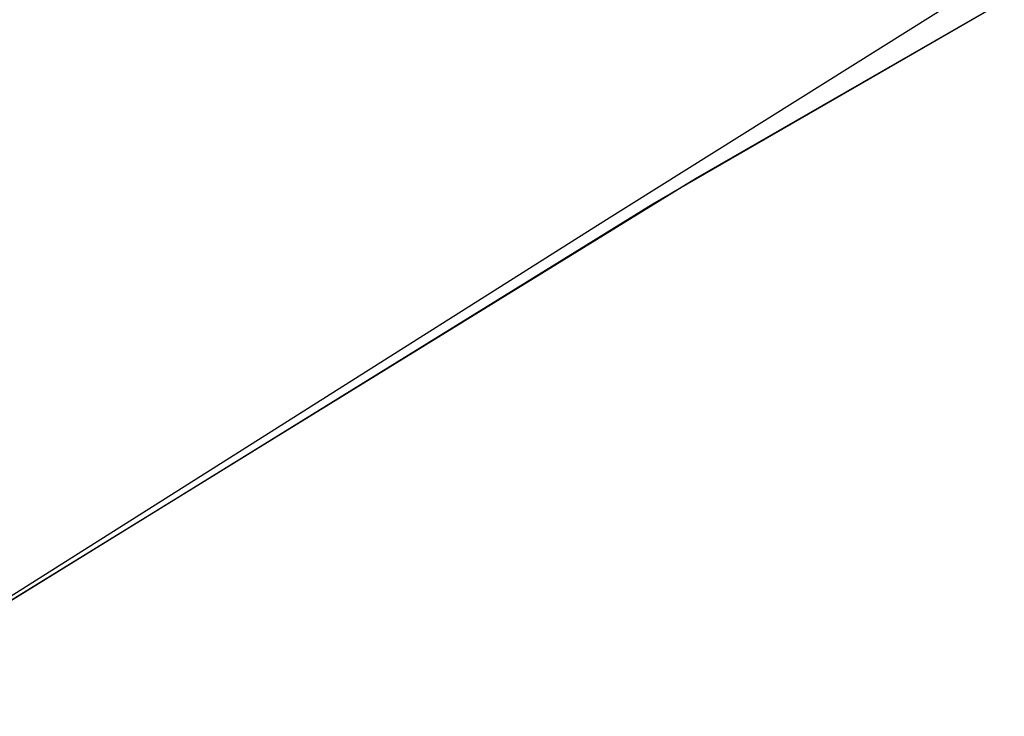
# Model space of a CAD drawing. Header units: metres. Extents: x 209848 to 209928, y 1182430 to 1182563.
# Tile 1043 of 1056: x 209854.528 to 209854.781, y 1182507.399 to 1182507.578. Entities that reach past the tile are written whole.
import ezdxf

# ---------------------------------------------------------------- set-up
doc = ezdxf.new("R2010")
doc.units = ezdxf.units.M
doc.header["$MEASUREMENT"] = 0
doc.linetypes.add('DGN Style 2', pattern=[15.036391, 9.021834, -6.014556])
doc.layers.get('0').update_dxf_attribs({"color": 254})

# ---------------------------------------------------------------- blocks, each defined once
blk = doc.blocks.new('ATTEMP')
at = {"color": 1, "linetype": 'DGN Style 2', "flags": 128}
blk.add_lwpolyline([(-9.73617, 0.00076), (-9.73226, 0.2626), (-9.72052, 0.52622), (-9.70097, 0.7906), (-9.67362, 1.05543), (-9.63847, 1.32044), (-9.59554, 1.58535), (-9.54485, 1.84988), (-9.48642, 2.11374), (-9.42029, 2.37668), (-9.34648, 2.63842), (-9.26503, 2.89869), (-9.17599, 3.15723), (-9.07941, 3.41377), (-8.97534, 3.66806), (-8.86387, 3.91985), (-8.74504, 4.16888), (-8.61895, 4.4149), (-8.48568, 4.65768), (-8.34532, 4.89697), (-8.19797, 5.13253), (-8.04374, 5.36415), (-7.88274, 5.59158), (-7.71508, 5.81461), (-7.54091, 6.03302), (-7.36034, 6.2466), (-7.17352, 6.45513), (-6.9806, 6.65842), (-6.78172, 6.85627), (-6.57705, 7.04849), (-6.37267, 7.23269), (-6.16921, 7.41482), (-5.9658, 7.59595), (-5.76245, 7.77614), (-5.55921, 7.95543), (-5.3561, 8.13385), (-5.15314, 8.31146), (-4.95034, 8.48829), (-4.74773, 8.66438), (-4.54531, 8.83977), (-4.3431, 9.01451), (-4.1411, 9.18861), (-3.93931, 9.36213), (-3.73775, 9.53508), (-3.5364, 9.70751), (-3.33528, 9.87944), (-3.13438, 10.05089), (-2.93369, 10.22191), (-2.73323, 10.3925), (-2.53298, 10.5627), (-2.33294, 10.73252), (-2.13311, 10.90199), (-1.93348, 11.07113), (-1.73405, 11.23995), (-1.53481, 11.40848), (-1.33576, 11.57673), (-1.13688, 11.74472), (-0.93819, 11.91245), (-0.73966, 12.07995), (-0.5413, 12.24723), (-0.3431, 12.4143), (-0.14505, 12.58117), (0.05285, 12.74785), (0.2506, 12.91435), (0.44822, 13.08069), (0.64571, 13.24687), (0.84307, 13.4129), (1.04031, 13.57878), (1.23743, 13.74454), (1.43443, 13.91016), (1.63133, 14.07567), (1.82813, 14.24106), (2.02482, 14.40635), (2.22142, 14.57153), (2.41793, 14.73662), (2.61435, 14.90161), (2.81069, 15.06652), (3.00695, 15.23135), (3.20313, 15.3961), (3.39923, 15.56077), (3.59527, 15.72538), (3.79124, 15.88991), (3.98715, 16.05439), (4.18299, 16.2188), (4.37877, 16.38316), (4.5745, 16.54746), (4.77018, 16.71172), (4.9658, 16.87592), (5.16138, 17.04008), (5.35691, 17.20419), (5.55239, 17.36826), (5.74783, 17.5323), (5.94323, 17.69629), (6.13859, 17.86025), (6.33392, 18.02418), (6.52921, 18.18807), (6.72446, 18.35193), (6.91969, 18.51577), (7.11488, 18.67957), (7.31004, 18.84335), (7.50518, 19.0071), (7.70029, 19.17083), (7.89537, 19.33454), (8.09043, 19.49823), (8.28546, 19.66189), (8.48048, 19.82554), (8.67547, 19.98917), (8.87044, 20.15278), (9.0654, 20.31637), (9.26033, 20.47994), (9.45525, 20.64351), (9.65015, 20.80705), (9.84504, 20.97059), (10.03991, 21.13411), (10.23476, 21.29761), (10.42961, 21.46111), (10.62443, 21.62459), (10.81925, 21.78807), (11.01406, 21.95153), (11.20885, 22.11498), (11.40363, 22.27843), (11.5984, 22.44186), (11.79317, 22.60529), (11.98792, 22.76871), (12.18266, 22.93212), (12.3774, 23.09553), (12.57213, 23.25892), (12.76685, 23.42231), (12.96156, 23.5857), (13.15626, 23.74908), (13.35096, 23.91245), (13.54566, 24.07582), (13.74034, 24.23918), (13.93502, 24.40253), (14.1297, 24.56589), (14.32437, 24.72923), (14.51903, 24.89258), (14.71369, 25.05592), (14.90835, 25.21925), (15.103, 25.38259), (15.29765, 25.54591), (15.49229, 25.70924), (15.68693, 25.87256), (15.88156, 26.03588), (16.0762, 26.1992), (16.27082, 26.36251), (16.46545, 26.52582), (16.66007, 26.68913), (16.85469, 26.85243), (17.04931, 27.01574), (17.24393, 27.17904), (17.43854, 27.34234), (17.63315, 27.50564), (17.82776, 27.66893), (18.02236, 27.83223), (18.21697, 27.99552), (18.41157, 28.15881), (18.60617, 28.3221), (18.80077, 28.48538), (18.99536, 28.64867), (19.18996, 28.81196), (19.38455, 28.97524), (19.57915, 29.13852), (19.77374, 29.3018), (19.96833, 29.46508), (20.16291, 29.62836), (20.3575, 29.79164), (20.55209, 29.95492), (20.74667, 30.11819), (20.94126, 30.28147), (21.13584, 30.44474), (21.33042, 30.60802), (21.525, 30.77129), (21.71958, 30.93456), (21.91416, 31.09783), (22.10874, 31.2611), (22.30332, 31.42438), (22.4979, 31.58765), (22.69247, 31.75091), (22.88705, 31.91418), (23.08162, 32.07745), (23.2762, 32.24072), (23.47077, 32.40399), (23.66535, 32.56725), (23.85992, 32.73052), (24.05449, 32.89379), (24.24907, 33.05705), (24.44364, 33.22032), (24.63821, 33.38358), (24.83278, 33.54685), (25.02735, 33.71011), (25.22192, 33.87337), (25.41649, 34.03664), (25.61106, 34.1999), (25.80563, 34.36317), (26.0002, 34.52643), (26.19477, 34.68969), (26.38934, 34.85295), (26.58391, 35.01622), (26.77848, 35.17948), (26.97304, 35.34274), (27.16761, 35.506), (27.36218, 35.66926), (27.55675, 35.83252), (27.75131, 35.99579), (27.94588, 36.15905), (28.14045, 36.32231), (28.33501, 36.48557), (28.52958, 36.64883), (28.72415, 36.81209), (28.91871, 36.97535), (29.11328, 37.13861), (29.30785, 37.30187), (29.50241, 37.46513), (29.69698, 37.62839), (29.89154, 37.79165), (30.08611, 37.95491), (30.28067, 38.11817), (30.47524, 38.28143), (30.6698, 38.44469), (30.86437, 38.60795), (31.05893, 38.77121), (31.2535, 38.93447), (31.44806, 39.09773), (31.64263, 39.26099), (31.83719, 39.42425), (32.03176, 39.58751), (32.22632, 39.75076), (32.42089, 39.91402), (32.61545, 40.07728), (32.81002, 40.24054), (33.00458, 40.4038), (33.19915, 40.56706), (33.39371, 40.73032), (33.58827, 40.89358), (33.78284, 41.05684), (33.9774, 41.22009), (34.17197, 41.38335), (34.36653, 41.54661), (34.5611, 41.70987), (34.75566, 41.87313), (34.95022, 42.03639), (35.14479, 42.19965), (35.33935, 42.3629), (35.53392, 42.52616), (35.72848, 42.68942), (35.92304, 42.85268), (36.11761, 43.01594), (36.31217, 43.1792), (36.50673, 43.34246), (36.7013, 43.50571), (36.89586, 43.66897), (37.09043, 43.83223), (37.28499, 43.99549), (37.47955, 44.15875), (37.67412, 44.32201), (37.86868, 44.48526), (38.06324, 44.64852), (38.25781, 44.81178), (38.45237, 44.97504), (38.64694, 45.1383), (38.8415, 45.30156), (39.03606, 45.46481), (39.23063, 45.62807), (39.42519, 45.79133), (39.61975, 45.95459), (39.81432, 46.11785), (40.00888, 46.28111), (40.20344, 46.44436), (40.39801, 46.60762), (40.59257, 46.77088), (40.78713, 46.93414), (40.9817, 47.0974), (41.17626, 47.26065), (41.37083, 47.42391), (41.56539, 47.58717), (41.75995, 47.75043), (41.95452, 47.91369), (42.14908, 48.07695), (42.34364, 48.2402), (42.53821, 48.40346), (42.73277, 48.56672), (42.92733, 48.72998), (43.1219, 48.89324), (43.31646, 49.05649), (43.51102, 49.21975), (43.70559, 49.38301), (43.90015, 49.54627), (44.09471, 49.70953), (44.28928, 49.87278), (44.48384, 50.03604), (44.6784, 50.1993), (44.87297, 50.36256), (45.06753, 50.52582), (45.26209, 50.68908), (45.45666, 50.85233), (45.65122, 51.01559), (45.84578, 51.17885), (46.04035, 51.34211), (46.23491, 51.50537), (46.27704, 51.54071)], dxfattribs=at)
at = {"color": 5, "linetype": 'Continuous', "flags": 128}
for points in [[(-6.12482, 7.8181), (-5.89239, 7.99121), (-5.65488, 8.15765), (-5.41251, 8.31724), (-5.17812, 8.46542), (-4.94507, 8.61166), (-4.71223, 8.75682), (-4.47963, 8.90093), (-4.2473, 9.04406), (-4.01526, 9.18626), (-3.78353, 9.32757), (-3.55212, 9.46805), (-3.32104, 9.60773), (-3.09031, 9.74667), (-2.85991, 9.88491), (-2.62986, 10.02249), (-2.40016, 10.15945), (-2.1708, 10.29582), (-1.94177, 10.43165), (-1.71309, 10.56695), (-1.48473, 10.70178), (-1.2567, 10.83615), (-1.02899, 10.97009), (-0.80158, 11.10363)], [(-6.11583, 7.82499), (-5.8829, 7.99805), (-5.6449, 8.16442), (-5.40203, 8.32392), (-5.15449, 8.4764), (-4.90248, 8.62171), (-4.64622, 8.75972), (-4.38591, 8.89028), (-4.12179, 9.01326), (-3.85543, 9.12803), (-3.5998, 9.23394), (-3.34451, 9.33869), (-3.08957, 9.44234), (-2.83502, 9.54495), (-2.5809, 9.64657), (-2.3272, 9.74726), (-2.07395, 9.84708), (-1.82116, 9.94607)], [(-6.11783, 7.82346), (-5.88501, 7.99653), (-5.64712, 8.16291), (-5.40436, 8.32243), (-5.15693, 8.47494), (-4.90503, 8.62029), (-4.64888, 8.75833), (-4.38869, 8.88893), (-4.12468, 9.01197), (-3.85708, 9.12731), (-3.58611, 9.23484), (-3.31201, 9.33447), (-3.035, 9.42607), (-2.75533, 9.50958), (-2.47324, 9.58489), (-2.18898, 9.65193), (-1.90278, 9.71064)], [(-6.12063, 7.82131), (-5.88796, 7.9944), (-5.65023, 8.16081), (-5.40762, 8.32036), (-5.16035, 8.4729), (-4.90861, 8.6183), (-4.65261, 8.75639), (-4.39258, 8.88705), (-4.12872, 9.01015), (-3.86128, 9.12557), (-3.59046, 9.23319), (-3.31651, 9.3329), (-3.03966, 9.42461), (-2.76014, 9.50822), (-2.4782, 9.58365), (-2.19407, 9.65081), (-1.90801, 9.70964)], [(-6.12482, 7.8181), (-5.89239, 7.99121), (-5.65488, 8.15765), (-5.41251, 8.31724), (-5.16546, 8.46985), (-4.91396, 8.61531), (-4.6582, 8.75348), (-4.3984, 8.88423), (-4.13478, 9.00743), (-3.86756, 9.12296), (-3.59698, 9.2307), (-3.32326, 9.33055), (-3.04663, 9.42241), (-2.76734, 9.50618), (-2.48561, 9.58177), (-2.20171, 9.64912), (-1.91586, 9.70815), (-1.62832, 9.75879)], [(-6.12482, 7.8181), (-5.89239, 7.99121), (-5.65488, 8.15765), (-5.41251, 8.31724), (-5.16546, 8.46985), (-4.91396, 8.61531), (-4.6582, 8.75348), (-4.3984, 8.88423), (-4.13478, 9.00743), (-3.86756, 9.12296), (-3.59698, 9.2307), (-3.32326, 9.33055), (-3.04663, 9.42241), (-2.76734, 9.50618), (-2.48561, 9.58177), (-2.20171, 9.64912), (-1.91586, 9.70815), (-1.62832, 9.75879)]]:
    blk.add_lwpolyline(points, dxfattribs=at)

msp = doc.modelspace()

# ---------------------------------------------------------------- block references
at = {"color": 1, "linetype": 'DGN Style 2'}
msp.add_blockref('ATTEMP', (209859.85591, 1182499.06107), dxfattribs=at)

doc.saveas('drawing.dxf')
